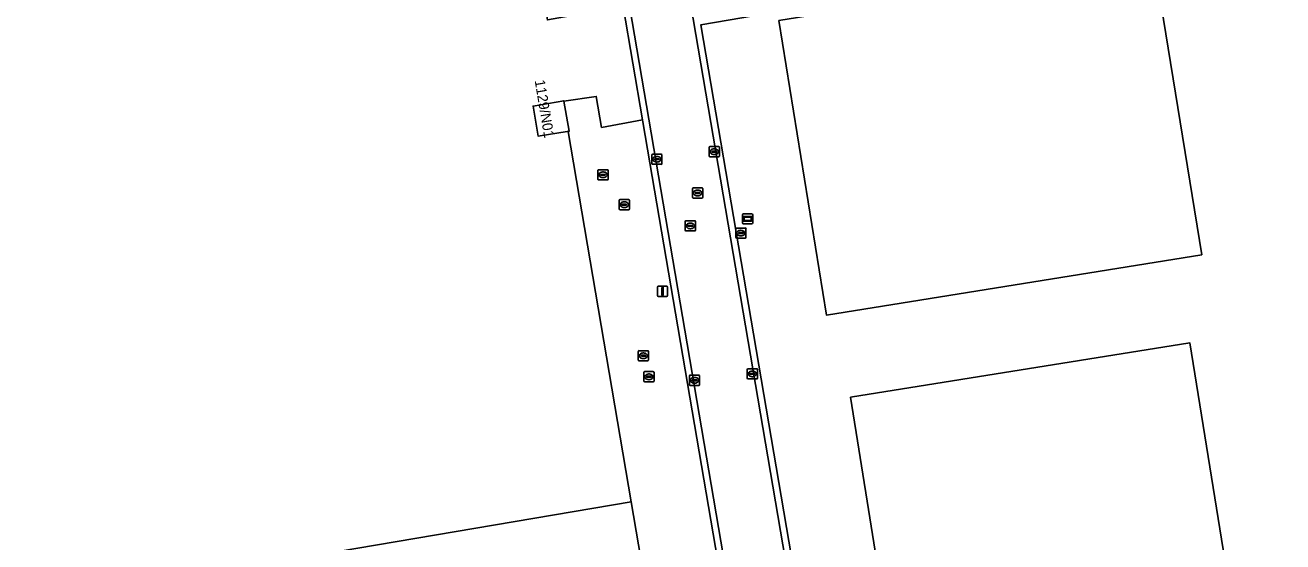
# Model space of a CAD drawing. Extents: x 154324 to 155744, y 382937 to 384188.
# Drawn here: x 154819.6 to 154943.2, y 383617.3 to 383668.1 of the extents above; entities that cross this region are included whole.
import ezdxf

# ---------------------------------------------------------------- set-up
doc = ezdxf.new("R2010")
doc.units = 0
for name, color, linetype in [('IMGEO_Brandkraan', 7, 'Continuous'), ('IMGEO_Erf', 7, 'Continuous'), ('IMGEO_Grasland_agrarisch', 7, 'Continuous'), ('IMGEO_Kolk', 7, 'Continuous'), ('IMGEO_Lichtmast', 7, 'Continuous'), ('IMGEO_Pand', 7, 'Continuous'), ('IMGEO_Pand_nummerreeks', 7, 'Continuous'), ('IMGEO_Pand_vergunning_verleend', 7, 'Continuous'), ('IMGEO_Rijbaan_lokaal_gesloten', 7, 'Continuous'), ('IMGEO_Rijbaan_lokaal_open', 7, 'Continuous'), ('IMGEO_Rioolput', 7, 'Continuous'), ('IMGEO_Verklikker', 7, 'Continuous')]:
    doc.layers.add(name, color=color, linetype=linetype)

msp = doc.modelspace()

# ---------------------------------------------------------------- linework, layer by layer
at = {"layer": 'IMGEO_Brandkraan'}
for p, q in [((154889.46, 383647.21), (154889.46, 383648.06)), ((154889.54, 383648.13), (154890.39, 383648.13)), ((154889.76, 383647.68), (154890.16, 383647.68)), ((154889.95, 383647.91), (154889.97, 383647.91)), ((154890.46, 383648.06), (154890.46, 383647.21)), ((154890.39, 383647.13), (154889.54, 383647.13)), ((154889.72, 383647.63), (154889.72, 383647.64)), ((154890.16, 383647.59), (154889.76, 383647.59)), ((154889.97, 383647.35), (154889.95, 383647.35)), ((154890.2, 383647.64), (154890.2, 383647.63))]:
    msp.add_line(p, q, dxfattribs=at)
for points in [[(154889.46, 383647.21), (154889.46, 383648.06)], [(154889.54, 383648.13), (154890.39, 383648.13)], [(154890.46, 383648.06), (154890.46, 383647.21)], [(154890.39, 383647.13), (154889.54, 383647.13)]]:
    msp.add_lwpolyline(points, dxfattribs=at)
for centre, radius, start, end in [((154889.54, 383648.06), 0.0765, 91.552, 178.448), ((154889.54, 383648.06), 0.0765, 91.552, 178.448), ((154889.76, 383647.64), 0.0403, 85.8775, 175.7526), ((154890.17, 383647.64), 0.0386, 1.7309, 96.639), ((154890.39, 383648.06), 0.0765, 1.552, 88.448), ((154890.39, 383648.06), 0.0765, 1.552, 88.448), ((154889.54, 383647.21), 0.0765, 181.552, 268.448), ((154889.54, 383647.21), 0.0765, 181.552, 268.448), ((154889.76, 383647.63), 0.0366, 178.938, 274.7102), ((154890.16, 383647.63), 0.043, 264.8664, 352.4533), ((154890.39, 383647.21), 0.0765, 271.552, 358.448), ((154890.39, 383647.21), 0.0765, 271.552, 358.448)]:
    msp.add_arc(centre, radius, start, end, dxfattribs=at)
for centre, major_axis, ratio, start_param, end_param in [((154889.95, 383647.63), (-0.387, 0.002), 0.722429, 4.712389, 7.853982), ((154889.97, 383647.63), (-0.39, 0.002), 0.717154, 1.570796, 4.712389)]:
    msp.add_ellipse(centre, major_axis=major_axis, ratio=ratio, start_param=start_param, end_param=end_param, dxfattribs=at)
at = {"layer": 'IMGEO_Erf'}
msp.add_lwpolyline([(154715.12, 383606.17), (154717.25, 383593.65), (154799.26, 383607.57), (154796.3, 383624.97), (154807.03, 383626.73), (154809.97, 383609.47), (154879.18, 383621.22), (154872.98, 383657.63), (154872.88, 383657.62), (154870.05, 383657.16), (154869.54, 383660.13), (154872.55, 383660.65), (154872.56, 383660.61), (154875.75, 383661.08), (154876.27, 383658.02), (154880.3, 383658.76), (154878.39, 383669.9), (154870.94, 383668.6), (154867.57, 383688.39), (154787.88, 383674.89), (154786.54, 383674.89), (154790.1, 383654.95), (154709.26, 383640.72)], close=True, dxfattribs=at)
for points in [[(154880.33, 383658.59), (154880.3, 383658.76), (154876.27, 383658.02), (154875.75, 383661.08), (154872.56, 383660.61), (154873.07, 383657.65), (154872.98, 383657.63), (154879.18, 383621.22), (154895.55, 383525.1), (154815.63, 383511.49)], [(154957.64, 383205.01), (154955.13, 383219.62), (154933.06, 383349.39), (154931.45, 383358.87), (154880.33, 383658.59)]]:
    msp.add_lwpolyline(points, dxfattribs=at)
at = {"layer": 'IMGEO_Grasland_agrarisch'}
msp.add_lwpolyline([(154982.71, 383457.88), (154949.33, 383647.91), (154944.1, 383677.97), (154895.24, 383669.68), (154886.01, 383668.1), (154936.69, 383370.6)], dxfattribs=at)
at = {"layer": 'IMGEO_Kolk'}
for p, q in [((154881.2, 383654.47), (154881.2, 383655.33)), ((154881.28, 383655.4), (154882.13, 383655.4)), ((154881.69, 383655.18), (154881.72, 383655.18)), ((154882.2, 383655.33), (154882.2, 383654.47)), ((154886.85, 383655.21), (154886.85, 383656.06)), ((154886.93, 383656.14), (154887.78, 383656.14)), ((154887.78, 383655.14), (154886.93, 383655.14)), ((154887.11, 383655.63), (154887.11, 383655.64)), ((154887.15, 383655.68), (154887.55, 383655.68)), ((154887.55, 383655.59), (154887.15, 383655.59)), ((154887.34, 383655.92), (154887.36, 383655.92)), ((154887.36, 383655.36), (154887.34, 383655.36)), ((154887.59, 383655.64), (154887.59, 383655.63)), ((154887.85, 383656.06), (154887.85, 383655.21)), ((154882.13, 383654.4), (154881.28, 383654.4)), ((154881.46, 383654.89), (154881.46, 383654.91)), ((154881.5, 383654.94), (154881.9, 383654.94)), ((154881.9, 383654.86), (154881.5, 383654.86)), ((154881.71, 383654.62), (154881.69, 383654.62)), ((154881.95, 383654.91), (154881.95, 383654.89)), ((154890.59, 383633.37), (154890.59, 383634.22)), ((154890.67, 383634.29), (154891.52, 383634.29)), ((154891.08, 383634.07), (154891.11, 383634.07)), ((154891.59, 383634.22), (154891.59, 383633.37)), ((154884.91, 383632.73), (154884.91, 383633.59)), ((154884.98, 383633.66), (154885.83, 383633.66)), ((154885.16, 383633.15), (154885.16, 383633.17)), ((154885.6, 383633.12), (154885.2, 383633.12)), ((154885.21, 383633.2), (154885.61, 383633.2)), ((154885.39, 383633.44), (154885.42, 383633.44)), ((154885.42, 383632.88), (154885.39, 383632.88)), ((154885.65, 383633.17), (154885.65, 383633.15)), ((154885.91, 383633.59), (154885.91, 383632.73)), ((154891.52, 383633.29), (154890.67, 383633.29)), ((154890.85, 383633.79), (154890.85, 383633.8)), ((154891.29, 383633.75), (154890.89, 383633.75)), ((154890.9, 383633.84), (154891.29, 383633.84)), ((154891.1, 383633.51), (154891.08, 383633.51)), ((154891.34, 383633.8), (154891.34, 383633.79)), ((154885.83, 383632.66), (154884.98, 383632.66))]:
    msp.add_line(p, q, dxfattribs=at)
for points in [[(154881.2, 383654.47), (154881.2, 383655.33)], [(154881.28, 383655.4), (154882.13, 383655.4)], [(154882.2, 383655.33), (154882.2, 383654.47)], [(154886.85, 383655.21), (154886.85, 383656.06)], [(154886.93, 383656.14), (154887.78, 383656.14)], [(154887.78, 383655.14), (154886.93, 383655.14)], [(154887.85, 383656.06), (154887.85, 383655.21)], [(154882.13, 383654.4), (154881.28, 383654.4)], [(154890.59, 383633.37), (154890.59, 383634.22)], [(154890.67, 383634.29), (154891.52, 383634.29)], [(154891.59, 383634.22), (154891.59, 383633.37)], [(154884.91, 383632.73), (154884.91, 383633.59)], [(154884.98, 383633.66), (154885.83, 383633.66)], [(154885.91, 383633.59), (154885.91, 383632.73)], [(154891.52, 383633.29), (154890.67, 383633.29)], [(154885.83, 383632.66), (154884.98, 383632.66)]]:
    msp.add_lwpolyline(points, dxfattribs=at)
for centre, radius, start, end in [((154881.28, 383655.32), 0.0765, 91.552, 178.448), ((154881.28, 383655.32), 0.0765, 91.552, 178.448), ((154882.13, 383655.32), 0.0765, 1.552, 88.448), ((154882.13, 383655.32), 0.0765, 1.552, 88.448), ((154886.93, 383656.06), 0.0765, 91.552, 178.448), ((154886.93, 383656.06), 0.0765, 91.552, 178.448), ((154886.93, 383655.21), 0.0765, 181.552, 268.448), ((154886.93, 383655.21), 0.0765, 181.552, 268.448), ((154887.15, 383655.64), 0.0403, 85.8775, 175.7526), ((154887.15, 383655.63), 0.0366, 178.938, 274.7102), ((154887.56, 383655.64), 0.0386, 1.7309, 96.639), ((154887.55, 383655.64), 0.043, 264.8664, 352.4533), ((154887.78, 383656.06), 0.0765, 1.552, 88.448), ((154887.78, 383656.06), 0.0765, 1.552, 88.448), ((154887.78, 383655.21), 0.0765, 271.552, 358.448), ((154887.78, 383655.21), 0.0765, 271.552, 358.448), ((154881.28, 383654.47), 0.0765, 181.552, 268.448), ((154881.28, 383654.47), 0.0765, 181.552, 268.448), ((154881.5, 383654.9), 0.0403, 85.8775, 175.7526), ((154881.5, 383654.89), 0.0366, 178.938, 274.7102), ((154881.91, 383654.9), 0.0386, 1.7309, 96.639), ((154881.9, 383654.9), 0.043, 264.8664, 352.4533), ((154882.13, 383654.47), 0.0765, 271.552, 358.448), ((154882.13, 383654.47), 0.0765, 271.552, 358.448), ((154890.67, 383634.22), 0.0765, 91.552, 178.448), ((154890.67, 383634.22), 0.0765, 91.552, 178.448), ((154891.52, 383634.22), 0.0765, 1.552, 88.448), ((154891.52, 383634.22), 0.0765, 1.552, 88.448), ((154884.98, 383633.59), 0.0765, 91.552, 178.448), ((154884.98, 383633.59), 0.0765, 91.552, 178.448), ((154885.21, 383633.16), 0.0403, 85.8775, 175.7526), ((154885.2, 383633.15), 0.0366, 178.938, 274.7102), ((154885.61, 383633.16), 0.043, 264.8664, 352.4533), ((154885.61, 383633.17), 0.0386, 1.7309, 96.639), ((154885.83, 383633.59), 0.0765, 1.552, 88.448), ((154885.83, 383633.59), 0.0765, 1.552, 88.448), ((154890.67, 383633.37), 0.0765, 181.552, 268.448), ((154890.67, 383633.37), 0.0765, 181.552, 268.448), ((154890.89, 383633.8), 0.0403, 85.8775, 175.7526), ((154890.89, 383633.79), 0.0366, 178.938, 274.7102), ((154891.3, 383633.8), 0.0386, 1.7309, 96.639), ((154891.29, 383633.79), 0.043, 264.8664, 352.4533), ((154891.52, 383633.37), 0.0765, 271.552, 358.448), ((154891.52, 383633.37), 0.0765, 271.552, 358.448), ((154884.98, 383632.74), 0.0765, 181.552, 268.448), ((154884.98, 383632.74), 0.0765, 181.552, 268.448), ((154885.83, 383632.74), 0.0765, 271.552, 358.448), ((154885.83, 383632.74), 0.0765, 271.552, 358.448)]:
    msp.add_arc(centre, radius, start, end, dxfattribs=at)
for centre, major_axis, ratio, start_param, end_param in [((154881.69, 383654.9), (-0.387, 0.002), 0.722429, 4.712389, 7.853982), ((154881.71, 383654.9), (-0.39, 0.002), 0.717154, 1.570796, 4.712389), ((154887.34, 383655.64), (-0.387, 0.002), 0.722429, 4.712389, 7.853982), ((154887.36, 383655.64), (-0.39, 0.002), 0.717154, 1.570796, 4.712389), ((154891.08, 383633.79), (-0.387, 0.002), 0.722429, 4.712389, 7.853982), ((154891.1, 383633.79), (-0.39, 0.002), 0.717154, 1.570796, 4.712389), ((154885.39, 383633.16), (-0.387, 0.002), 0.722429, 4.712389, 7.853982), ((154885.42, 383633.16), (-0.39, 0.002), 0.717154, 1.570796, 4.712389)]:
    msp.add_ellipse(centre, major_axis=major_axis, ratio=ratio, start_param=start_param, end_param=end_param, dxfattribs=at)
at = {"layer": 'IMGEO_Lichtmast'}
for p, q in [((154881.76, 383641.51), (154881.76, 383642.31)), ((154881.76, 383642.31), (154881.76, 383641.51)), ((154881.86, 383642.41), (154882.65, 383642.41)), ((154882.65, 383642.41), (154881.86, 383642.41)), ((154882.75, 383642.31), (154882.75, 383641.51)), ((154882.75, 383641.51), (154882.75, 383642.31)), ((154882.65, 383641.41), (154881.86, 383641.41)), ((154881.86, 383641.41), (154882.65, 383641.41))]:
    msp.add_line(p, q, dxfattribs=at)
msp.add_lwpolyline([(154882.18, 383642.29), (154882.33, 383642.29), (154882.33, 383641.54), (154882.18, 383641.54), (154882.18, 383642.29)], dxfattribs=at)
for centre, start, end in [((154881.86, 383642.31), 90, 180), ((154881.86, 383642.31), 90, 180), ((154881.86, 383641.51), 180, 270), ((154881.86, 383641.51), 180, 270), ((154882.65, 383642.31), 0, 90), ((154882.65, 383642.31), 360, 90), ((154882.65, 383641.51), 270, 0), ((154882.65, 383641.51), 270, 0)]:
    msp.add_arc(centre, 0.1, start, end, dxfattribs=at)
at = {"layer": 'IMGEO_Pand'}
for points in [[(154872.56, 383660.61), (154872.55, 383660.65), (154869.54, 383660.13), (154870.05, 383657.16), (154872.88, 383657.62), (154872.98, 383657.63), (154873.07, 383657.65)], [(154879.18, 383621.22), (154809.97, 383609.47), (154807.03, 383626.73), (154796.3, 383624.97), (154799.26, 383607.57), (154717.25, 383593.65), (154717.21, 383593.64), (154733.53, 383497.52), (154738.94, 383498.45), (154769.14, 383503.59), (154815.63, 383511.49), (154895.55, 383525.1)]]:
    msp.add_lwpolyline(points, close=True, dxfattribs=at)
at = {"layer": 'IMGEO_Pand_vergunning_verleend'}
for points in [[(154893.69, 383668.53), (154930.56, 383674.49), (154935.25, 383645.51), (154898.38, 383639.55)], [(154900.72, 383631.49), (154934.09, 383636.84), (154938.99, 383606.36), (154905.61, 383601.01)]]:
    msp.add_lwpolyline(points, close=True, dxfattribs=at)
at = {"layer": 'IMGEO_Rijbaan_lokaal_gesloten'}
for points in [[(154854.43, 383814.31), (154854.65, 383812.99), (154854.81, 383812.02), (154858.48, 383790.5), (154869.56, 383725.26), (154869.6, 383725.13), (154932.04, 383358.96), (154933.66, 383349.45), (154956.05, 383217.96), (154957.68, 383208.02), (154958.22, 383204.74)], [(154961.84, 383219.4), (154937.89, 383359.92), (154875.73, 383724.69)]]:
    msp.add_lwpolyline(points, dxfattribs=at)
at = {"layer": 'IMGEO_Rijbaan_lokaal_open'}
for points in [[(154859.21, 383821.78), (154860.59, 383813.67), (154872.99, 383740.87), (154875.26, 383727.61), (154875.73, 383724.69), (154937.89, 383359.92), (154938.49, 383360.02), (154937.7, 383364.67), (154936.71, 383370.48), (154936.7, 383370.54), (154936.69, 383370.6), (154886.01, 383668.1)], [(154853.94, 383813.59), (154856.18, 383800.4), (154857.87, 383790.41), (154868.95, 383725.16), (154878.39, 383669.9), (154880.3, 383658.76), (154880.33, 383658.59), (154931.45, 383358.87), (154932.04, 383358.96), (154869.6, 383725.13), (154869.56, 383725.26), (154858.48, 383790.5), (154854.81, 383812.02), (154854.65, 383812.99), (154854.43, 383814.31)]]:
    msp.add_lwpolyline(points, dxfattribs=at)
at = {"layer": 'IMGEO_Rioolput'}
for p, q in [((154875.99, 383653.87), (154876.84, 383653.87)), ((154875.91, 383652.94), (154875.91, 383653.79)), ((154876.84, 383652.87), (154875.99, 383652.87)), ((154876.17, 383653.36), (154876.17, 383653.37)), ((154876.61, 383653.32), (154876.21, 383653.32)), ((154876.22, 383653.41), (154876.61, 383653.41)), ((154876.4, 383653.65), (154876.43, 383653.65)), ((154876.42, 383653.09), (154876.4, 383653.09)), ((154876.66, 383653.37), (154876.66, 383653.36)), ((154876.92, 383653.79), (154876.92, 383652.94)), ((154885.21, 383651.16), (154885.21, 383652.01)), ((154885.28, 383652.08), (154886.13, 383652.08)), ((154885.46, 383651.58), (154885.46, 383651.59)), ((154885.9, 383651.54), (154885.5, 383651.54)), ((154885.51, 383651.63), (154885.91, 383651.63)), ((154885.69, 383651.86), (154885.72, 383651.86)), ((154885.95, 383651.59), (154885.95, 383651.58)), ((154886.21, 383652.01), (154886.21, 383651.16)), ((154878, 383650.01), (154878, 383650.86)), ((154878.08, 383650.93), (154878.93, 383650.93)), ((154878.26, 383650.43), (154878.26, 383650.44)), ((154878.7, 383650.39), (154878.3, 383650.39)), ((154878.31, 383650.48), (154878.7, 383650.48)), ((154878.49, 383650.71), (154878.52, 383650.71)), ((154878.51, 383650.15), (154878.49, 383650.15)), ((154878.75, 383650.44), (154878.75, 383650.43)), ((154879.01, 383650.86), (154879.01, 383650.01)), ((154886.13, 383651.08), (154885.28, 383651.08)), ((154885.72, 383651.3), (154885.69, 383651.3)), ((154878.93, 383649.93), (154878.08, 383649.93)), ((154884.5, 383647.92), (154884.5, 383648.77)), ((154884.57, 383648.84), (154885.42, 383648.84)), ((154885.42, 383647.84), (154884.57, 383647.84)), ((154884.75, 383648.34), (154884.75, 383648.35)), ((154885.19, 383648.3), (154884.79, 383648.3)), ((154884.8, 383648.39), (154885.19, 383648.39)), ((154884.98, 383648.62), (154885.01, 383648.62)), ((154885.01, 383648.06), (154884.98, 383648.06)), ((154885.24, 383648.35), (154885.24, 383648.34)), ((154885.5, 383648.77), (154885.5, 383647.92)), ((154879.88, 383635.15), (154879.88, 383636)), ((154879.95, 383636.07), (154880.81, 383636.07)), ((154880.14, 383635.57), (154880.14, 383635.58)), ((154880.18, 383635.62), (154880.58, 383635.62)), ((154880.58, 383635.53), (154880.18, 383635.53)), ((154880.37, 383635.85), (154880.39, 383635.85)), ((154880.62, 383635.58), (154880.62, 383635.57)), ((154880.88, 383636), (154880.88, 383635.15)), ((154880.81, 383635.07), (154879.95, 383635.07)), ((154880.39, 383635.29), (154880.36, 383635.29)), ((154880.43, 383633.08), (154880.43, 383633.93)), ((154880.5, 383634.01), (154881.35, 383634.01)), ((154881.35, 383633), (154880.5, 383633)), ((154880.68, 383633.5), (154880.68, 383633.51)), ((154881.12, 383633.46), (154880.72, 383633.46)), ((154880.73, 383633.55), (154881.13, 383633.55)), ((154880.91, 383633.78), (154880.94, 383633.78)), ((154880.94, 383633.23), (154880.91, 383633.23)), ((154881.17, 383633.51), (154881.17, 383633.5)), ((154881.43, 383633.93), (154881.43, 383633.08))]:
    msp.add_line(p, q, dxfattribs=at)
for points in [[(154875.99, 383653.87), (154876.84, 383653.87)], [(154875.91, 383652.94), (154875.91, 383653.79)], [(154876.84, 383652.87), (154875.99, 383652.87)], [(154876.92, 383653.79), (154876.92, 383652.94)], [(154885.21, 383651.16), (154885.21, 383652.01)], [(154885.28, 383652.08), (154886.13, 383652.08)], [(154886.21, 383652.01), (154886.21, 383651.16)], [(154878, 383650.01), (154878, 383650.86)], [(154878.08, 383650.93), (154878.93, 383650.93)], [(154879.01, 383650.86), (154879.01, 383650.01)], [(154886.13, 383651.08), (154885.28, 383651.08)], [(154878.93, 383649.93), (154878.08, 383649.93)], [(154884.5, 383647.92), (154884.5, 383648.77)], [(154884.57, 383648.84), (154885.42, 383648.84)], [(154885.42, 383647.84), (154884.57, 383647.84)], [(154885.5, 383648.77), (154885.5, 383647.92)], [(154879.88, 383635.15), (154879.88, 383636)], [(154879.95, 383636.07), (154880.81, 383636.07)], [(154880.88, 383636), (154880.88, 383635.15)], [(154880.81, 383635.07), (154879.95, 383635.07)], [(154880.43, 383633.08), (154880.43, 383633.93)], [(154880.5, 383634.01), (154881.35, 383634.01)], [(154881.35, 383633), (154880.5, 383633)], [(154881.43, 383633.93), (154881.43, 383633.08)]]:
    msp.add_lwpolyline(points, dxfattribs=at)
for centre, radius, start, end in [((154875.99, 383653.79), 0.0765, 91.552, 178.448), ((154875.99, 383653.79), 0.0765, 91.552, 178.448), ((154876.84, 383653.79), 0.0765, 1.552, 88.448), ((154876.84, 383653.79), 0.0765, 1.552, 88.448), ((154875.99, 383652.94), 0.0765, 181.552, 268.448), ((154875.99, 383652.94), 0.0765, 181.552, 268.448), ((154876.21, 383653.37), 0.0403, 85.8775, 175.7526), ((154876.21, 383653.36), 0.0366, 178.938, 274.7102), ((154876.62, 383653.37), 0.0386, 1.7309, 96.639), ((154876.61, 383653.37), 0.043, 264.8664, 352.4533), ((154876.84, 383652.94), 0.0765, 271.552, 358.448), ((154876.84, 383652.94), 0.0765, 271.552, 358.448), ((154885.28, 383652.01), 0.0765, 91.552, 178.448), ((154885.28, 383652.01), 0.0765, 91.552, 178.448), ((154885.51, 383651.59), 0.0403, 85.8775, 175.7526), ((154885.5, 383651.58), 0.0366, 178.938, 274.7102), ((154885.91, 383651.58), 0.043, 264.8664, 352.4533), ((154885.91, 383651.59), 0.0386, 1.7309, 96.639), ((154886.13, 383652.01), 0.0765, 1.552, 88.448), ((154886.13, 383652.01), 0.0765, 1.552, 88.448), ((154878.08, 383650.86), 0.0765, 91.552, 178.448), ((154878.08, 383650.86), 0.0765, 91.552, 178.448), ((154878.3, 383650.44), 0.0403, 85.8775, 175.7526), ((154878.3, 383650.43), 0.0366, 178.938, 274.7102), ((154878.71, 383650.44), 0.0386, 1.7309, 96.639), ((154878.7, 383650.43), 0.043, 264.8664, 352.4533), ((154878.93, 383650.86), 0.0765, 1.552, 88.448), ((154878.93, 383650.86), 0.0765, 1.552, 88.448), ((154885.28, 383651.16), 0.0765, 181.552, 268.448), ((154885.28, 383651.16), 0.0765, 181.552, 268.448), ((154886.13, 383651.16), 0.0765, 271.552, 358.448), ((154886.13, 383651.16), 0.0765, 271.552, 358.448), ((154878.08, 383650.01), 0.0765, 181.552, 268.448), ((154878.08, 383650.01), 0.0765, 181.552, 268.448), ((154878.93, 383650.01), 0.0765, 271.552, 358.448), ((154878.93, 383650.01), 0.0765, 271.552, 358.448), ((154884.57, 383648.77), 0.0765, 91.552, 178.448), ((154884.57, 383648.77), 0.0765, 91.552, 178.448), ((154884.57, 383647.92), 0.0765, 181.552, 268.448), ((154884.57, 383647.92), 0.0765, 181.552, 268.448), ((154884.79, 383648.35), 0.0403, 85.8775, 175.7526), ((154884.79, 383648.34), 0.0366, 178.938, 274.7102), ((154885.2, 383648.35), 0.0386, 1.7309, 96.639), ((154885.2, 383648.34), 0.043, 264.8664, 352.4533), ((154885.42, 383648.77), 0.0765, 1.552, 88.448), ((154885.42, 383648.77), 0.0765, 1.552, 88.448), ((154885.42, 383647.92), 0.0765, 271.552, 358.448), ((154885.42, 383647.92), 0.0765, 271.552, 358.448), ((154879.96, 383636), 0.0765, 91.552, 178.448), ((154879.96, 383636), 0.0765, 91.552, 178.448), ((154880.18, 383635.58), 0.0403, 85.8775, 175.7526), ((154880.17, 383635.57), 0.0366, 178.938, 274.7102), ((154880.58, 383635.58), 0.0386, 1.7309, 96.639), ((154880.58, 383635.57), 0.043, 264.8664, 352.4533), ((154880.8, 383636), 0.0765, 1.552, 88.448), ((154880.8, 383636), 0.0765, 1.552, 88.448), ((154879.96, 383635.15), 0.0765, 181.552, 268.448), ((154879.96, 383635.15), 0.0765, 181.552, 268.448), ((154880.8, 383635.15), 0.0765, 271.552, 358.448), ((154880.8, 383635.15), 0.0765, 271.552, 358.448), ((154880.5, 383633.93), 0.0765, 91.552, 178.448), ((154880.5, 383633.93), 0.0765, 91.552, 178.448), ((154880.5, 383633.08), 0.0765, 181.552, 268.448), ((154880.5, 383633.08), 0.0765, 181.552, 268.448), ((154880.73, 383633.51), 0.0403, 85.8775, 175.7526), ((154880.72, 383633.5), 0.0366, 178.938, 274.7102), ((154881.13, 383633.5), 0.043, 264.8664, 352.4533), ((154881.13, 383633.51), 0.0386, 1.7309, 96.639), ((154881.35, 383633.93), 0.0765, 1.552, 88.448), ((154881.35, 383633.93), 0.0765, 1.552, 88.448), ((154881.35, 383633.08), 0.0765, 271.552, 358.448), ((154881.35, 383633.08), 0.0765, 271.552, 358.448)]:
    msp.add_arc(centre, radius, start, end, dxfattribs=at)
for centre, major_axis, ratio, start_param, end_param in [((154876.4, 383653.37), (-0.387, 0.002), 0.722429, 4.712389, 7.853982), ((154876.43, 383653.37), (-0.39, 0.002), 0.717154, 1.570796, 4.712389), ((154885.69, 383651.58), (-0.387, 0.002), 0.722429, 4.712389, 7.853982), ((154885.72, 383651.58), (-0.39, 0.002), 0.717154, 1.570796, 4.712389), ((154878.49, 383650.43), (-0.387, 0.002), 0.722429, 4.712389, 7.853982), ((154878.52, 383650.43), (-0.39, 0.002), 0.717154, 1.570796, 4.712389), ((154884.98, 383648.34), (-0.387, 0.002), 0.722429, 4.712389, 7.853982), ((154885.01, 383648.34), (-0.39, 0.002), 0.717154, 1.570796, 4.712389), ((154880.37, 383635.57), (-0.387, 0.002), 0.722429, 4.712389, 7.853982), ((154880.39, 383635.57), (-0.39, 0.002), 0.717154, 1.570796, 4.712389), ((154880.91, 383633.5), (-0.387, 0.002), 0.722429, 4.712389, 7.853982), ((154880.94, 383633.5), (-0.39, 0.002), 0.717154, 1.570796, 4.712389)]:
    msp.add_ellipse(centre, major_axis=major_axis, ratio=ratio, start_param=start_param, end_param=end_param, dxfattribs=at)
at = {"layer": 'IMGEO_Verklikker'}
for p, q in [((154890.13, 383648.64), (154890.13, 383649.44)), ((154890.13, 383649.44), (154890.13, 383648.64)), ((154890.23, 383649.54), (154891.02, 383649.54)), ((154891.02, 383649.54), (154890.23, 383649.54)), ((154891.12, 383649.44), (154891.12, 383648.64)), ((154891.12, 383648.64), (154891.12, 383649.44)), ((154891.02, 383648.54), (154890.23, 383648.54)), ((154890.23, 383648.54), (154891.02, 383648.54))]:
    msp.add_line(p, q, dxfattribs=at)
for points in [[(154890.23, 383649.27), (154891.02, 383649.27), (154891.02, 383648.81), (154890.23, 383648.81), (154890.23, 383649.27)], [(154890.3, 383649.21), (154890.3, 383648.87), (154890.96, 383648.87), (154890.96, 383649.21), (154890.3, 383649.21)]]:
    msp.add_lwpolyline(points, dxfattribs=at)
for centre, start, end in [((154890.23, 383649.44), 90, 180), ((154890.23, 383649.44), 90, 180), ((154891.02, 383649.44), 0, 90), ((154891.02, 383649.44), 360, 90), ((154890.23, 383648.64), 180, 270), ((154890.23, 383648.64), 180, 270), ((154891.02, 383648.64), 270, 0), ((154891.02, 383648.64), 270, 0)]:
    msp.add_arc(centre, 0.1, start, end, dxfattribs=at)

# ---------------------------------------------------------------- texts
at = {"layer": 'IMGEO_Pand_nummerreeks'}
msp.add_text('1129/N01', height=1, rotation=279.5682, dxfattribs=at).set_placement((154869.69, 383662.63))

doc.saveas('drawing.dxf')
